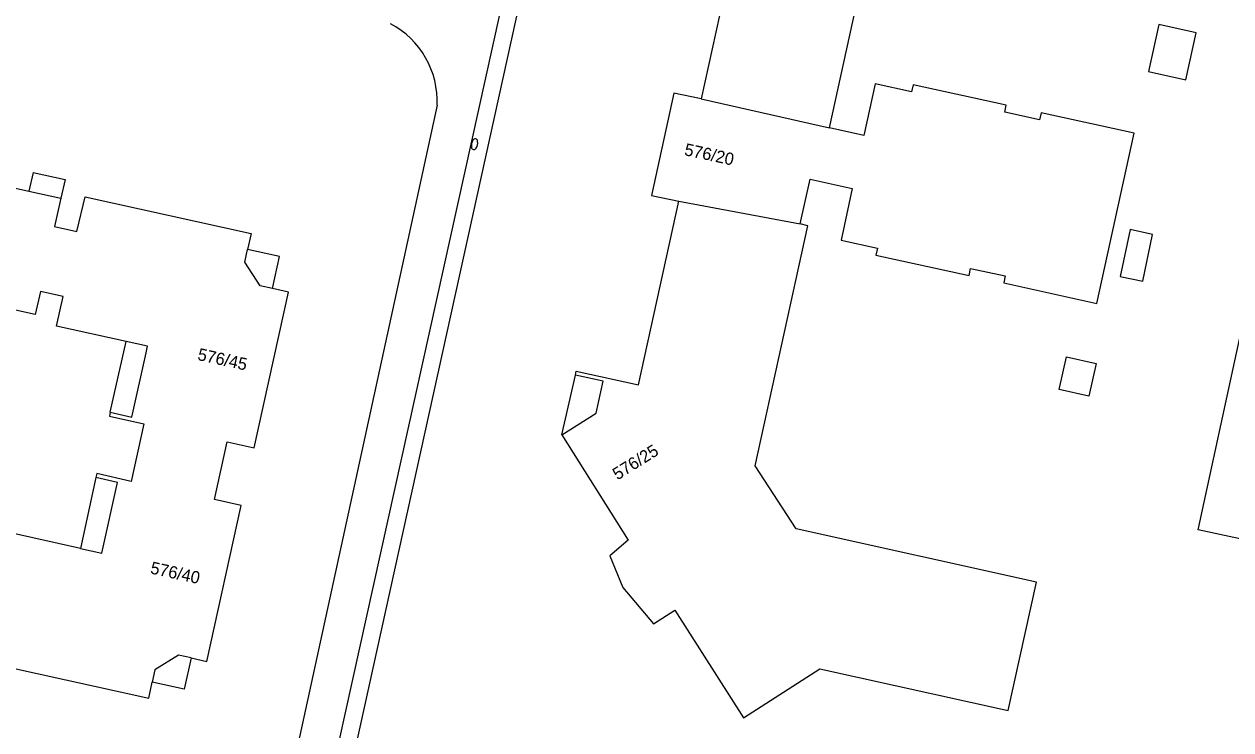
# Model space of a CAD drawing. Extents: x 124000 to 129000, y 395500 to 397503.
# Drawn here: x 128435.7 to 128534.5, y 396747.8 to 396805.6 of the extents above; entities that cross this region are included whole.
import ezdxf

# ---------------------------------------------------------------- set-up
doc = ezdxf.new("R2010")
doc.units = 0
for name, color, linetype in [('gg-anno-huisnummerreeks BGT', 7, 'Continuous'), ('gg-bbg-bijgebouw', 7, 'Continuous'), ('gg-bbg-gedigitaliseerde bebouwing', 7, 'Continuous'), ('gg-bbg-gedigitaliseerde bijgebouw', 7, 'Continuous'), ('gg-bbg-hoofdgebouw', 7, 'Continuous'), ('gg-bbg-luifel en loopbrug', 7, 'Continuous'), ('gg-bbg-onder overbouw', 7, 'Continuous'), ('gg-bbg-pand overbouw', 7, 'Continuous'), ('gg-bbg-tussenscheiding', 7, 'Continuous'), ('gg-knt-verharding', 7, 'Continuous'), ('gt-symb-brandkraan', 7, 'Continuous')]:
    doc.layers.add(name, color=color, linetype=linetype)

# ---------------------------------------------------------------- blocks, each defined once
blk = doc.blocks.new('gt0-BR')
at = {"layer": 'gt-symb-brandkraan'}
for centre, radius, start, end in [((-0.244, 0), 0.206, 107.56694, 252.43307), ((0.599, -2.664), 3, 106.89205, 107.56694), ((0, -0.691), 0.938, 73.10799, 106.89205), ((-0.599, -2.664), 3, 72.43309, 73.10799), ((0.244, 0), 0.206, 287.56695, 72.43309), ((0.599, 2.664), 3, 252.43307, 253.10797), ((0, 0.691), 0.938, 253.10797, 286.89206), ((-0.599, 2.664), 3, 286.89206, 287.56695)]:
    blk.add_arc(centre, radius, start, end, dxfattribs=at)

msp = doc.modelspace()

# ---------------------------------------------------------------- linework, layer by layer
at = {"layer": 'gg-bbg-bijgebouw'}
for points in [[(128527.742, 396801.678), (128530.786, 396801.002), (128531.642, 396804.859), (128528.598, 396805.535), (128527.742, 396801.678)], [(128525.428, 396784.937), (128527.27, 396784.53), (128528.075, 396788.359), (128526.233, 396788.765), (128525.428, 396784.937)]]:
    msp.add_lwpolyline(points, dxfattribs=at)
at = {"layer": 'gg-bbg-gedigitaliseerde bebouwing'}
msp.add_lwpolyline([(128561.17, 396753.81), (128540.71, 396758.19), (128541.56, 396762.1), (128531.8, 396764.21), (128539.83, 396801.15)], dxfattribs=at)
at = {"layer": 'gg-bbg-gedigitaliseerde bijgebouw'}
msp.add_lwpolyline([(128521.029, 396778.359), (128523.449, 396777.814), (128522.848, 396775.142), (128520.427, 396775.687), (128521.029, 396778.359)], dxfattribs=at)
at = {"layer": 'gg-bbg-hoofdgebouw'}
msp.add_line((128436.123, 396791.917), (128438.72, 396791.345), dxfattribs=at)
for points in [[(128501.642, 396797.07), (128505.889, 396816.496), (128511.073, 396819.786), (128530.717, 396815.483)], [(128489.399, 396815.907), (128489.324, 396815.588), (128494.422, 396814.473), (128491.136, 396799.444)], [(128499.237, 396789.22), (128500.058, 396792.891), (128503.503, 396792.12), (128502.577, 396787.889), (128505.561, 396787.245), (128505.438, 396786.675), (128513.058, 396785.019), (128513.181, 396785.585), (128516.024, 396784.968), (128515.901, 396784.401), (128523.518, 396782.727), (128526.573, 396796.641), (128518.955, 396798.313), (128518.83, 396797.747), (128515.978, 396798.368), (128516.101, 396798.935), (128508.478, 396800.597), (128508.354, 396800.03), (128505.375, 396800.682), (128504.452, 396796.456), (128501.642, 396797.07)], [(128491.136, 396799.444), (128488.889, 396799.932), (128487.071, 396791.556), (128489.295, 396791.073)], [(128444.085, 396779.609), (128438.372, 396780.876), (128438.909, 396783.297), (128437.054, 396783.709), (128436.637, 396781.807), (128429.711, 396783.349), (128431.825, 396792.864), (128436.123, 396791.917)], [(128438.72, 396791.345), (128438.206, 396789.011), (128440.052, 396788.604), (128440.716, 396791.443), (128454.308, 396788.441), (128454.018, 396787.131)], [(128480.84, 396776.865), (128480.908, 396777.177), (128486.003, 396776.06), (128489.295, 396791.073)], [(128479.732, 396771.98), (128485.147, 396763.359), (128483.662, 396762.091), (128484.727, 396759.493), (128487.241, 396756.522), (128488.978, 396757.628), (128494.601, 396748.828), (128500.831, 396752.842), (128516.257, 396749.439), (128518.573, 396759.937), (128498.896, 396764.278), (128495.559, 396769.446), (128499.863, 396789.08), (128499.237, 396789.22)], [(128449.41, 396753.732), (128450.691, 396753.44), (128453.502, 396766.195), (128451.305, 396766.679), (128452.347, 396771.4), (128454.562, 396770.909), (128457.369, 396783.64), (128456.052, 396783.931)], [(128442.777, 396773.821), (128444.547, 396773.421), (128445.711, 396778.696), (128445.828, 396779.223), (128444.085, 396779.609)], [(128442.777, 396773.821), (128442.704, 396773.498), (128445.524, 396772.878), (128444.492, 396768.172), (128441.676, 396768.802), (128441.603, 396768.474)], [(128440.351, 396762.691), (128442.094, 396762.307), (128443.374, 396768.091), (128441.603, 396768.474)], [(128440.351, 396762.691), (128434.62, 396763.953), (128434.004, 396761.191), (128432.149, 396761.605), (128432.641, 396763.843), (128425.731, 396765.381), (128423.648, 396755.923), (128427.962, 396754.963)], [(128430.569, 396754.383), (128431.082, 396756.707), (128432.947, 396756.296), (128432.316, 396753.435), (128445.926, 396750.434), (128446.214, 396751.747)]]:
    msp.add_lwpolyline(points, dxfattribs=at)
at = {"layer": 'gg-bbg-luifel en loopbrug'}
for p, q in [((128436.455, 396793.425), (128436.123, 396791.917)), ((128436.455, 396793.425), (128439.075, 396792.849)), ((128439.075, 396792.849), (128438.72, 396791.345)), ((128442.777, 396773.821), (128444.085, 396779.609)), ((128441.603, 396768.474), (128440.351, 396762.691))]:
    msp.add_line(p, q, dxfattribs=at)
at = {"layer": 'gg-bbg-onder overbouw'}
for points in [[(128456.052, 396783.931), (128455.055, 396784.151), (128453.792, 396786.107), (128454.018, 396787.131)], [(128479.732, 396771.98), (128482.541, 396773.745), (128483.116, 396776.366), (128480.84, 396776.865)], [(128449.41, 396753.732), (128448.368, 396753.97), (128446.433, 396752.747), (128446.214, 396751.747)]]:
    msp.add_lwpolyline(points, dxfattribs=at)
at = {"layer": 'gg-bbg-pand overbouw'}
msp.add_line((128479.732, 396771.98), (128480.84, 396776.865), dxfattribs=at)
for points in [[(128456.052, 396783.931), (128456.631, 396786.553), (128454.018, 396787.131)], [(128449.41, 396753.732), (128448.826, 396751.174), (128446.214, 396751.747)]]:
    msp.add_lwpolyline(points, dxfattribs=at)
at = {"layer": 'gg-bbg-tussenscheiding'}
for p, q in [((128491.136, 396799.444), (128501.642, 396797.07)), ((128489.295, 396791.073), (128499.237, 396789.22))]:
    msp.add_line(p, q, dxfattribs=at)
at = {"layer": 'gg-knt-verharding'}
for points in [[(128456.903, 396726.076), (128474.668, 396806.358), (128483.61, 396847.162)], [(128457.795, 396725.345), (128458.242, 396727.167), (128458.621, 396727.147), (128475.995, 396805.971), (128485.03, 396847.265)], [(128469.517, 396798.928), (128445.706, 396689.715), (128440.493, 396680.65)]]:
    msp.add_lwpolyline(points, dxfattribs=at)
msp.add_arc((128462.391, 396799.275), 7.135, 357.20825, 62.27596, dxfattribs=at)

# ---------------------------------------------------------------- block references
at = {"layer": 'gt-symb-brandkraan', "rotation": 78.47167234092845}
msp.add_blockref('gt0-BR', (128472.585, 396795.744), dxfattribs=at)

# ---------------------------------------------------------------- texts
at = {"layer": 'gg-anno-huisnummerreeks BGT'}
for s, rotation, p in [('576/20', 347.8, (128489.695, 396794.858)), ('576/45', 347.6, (128449.864, 396778.107)), ('576/25', 32.1, (128484.283, 396768.239)), ('576/40', 347.6, (128445.995, 396760.649))]:
    msp.add_text(s, height=1, rotation=rotation, dxfattribs=at).set_placement(p)

doc.saveas('drawing.dxf')
